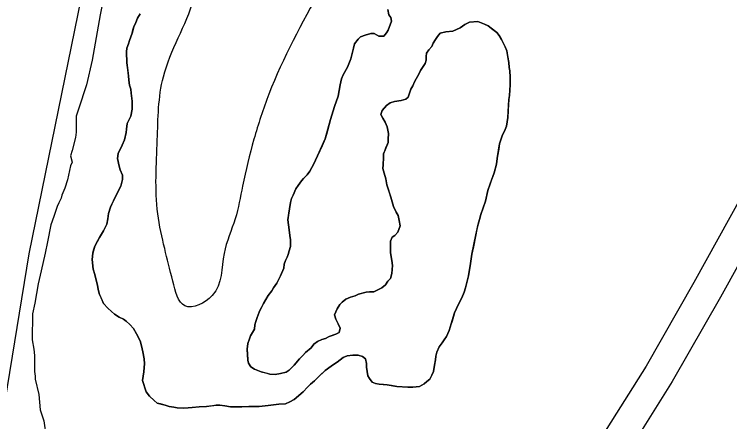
# Model space of a CAD drawing. Extents: x 3177185 to 3215018, y 812988 to 838321.
# Drawn here: x 3197637 to 3198343, y 826619 to 827021 of the extents above; entities that cross this region are included whole.
import ezdxf

# ---------------------------------------------------------------- set-up
doc = ezdxf.new("R2010")
doc.units = 0
for name, color, linetype in [('V-BORW-LINE', 7, 'Continuous'), ('V-LEVE-TOET', 7, 'Continuous'), ('V-ROAD-CNTR', 7, 'Continuous'), ('V-SITE-VEGE', 7, 'Continuous'), ('V-TOPO-SHOR', 7, 'Continuous')]:
    doc.layers.add(name, color=color, linetype=linetype)

msp = doc.modelspace()

# ---------------------------------------------------------------- linework, layer by layer
at = {"layer": 'V-BORW-LINE'}
msp.add_spline([(3197939.88, 827046.46), (3197971.39, 827085.93), (3198005.2, 827134.36), (3198044.9, 827167.84), (3198037.36, 827207.52), (3198044.66, 827230.27), (3198057.79, 827265.08), (3198034.83, 827260.24), (3197974.41, 827247.24), (3197943.81, 827236.37), (3197909.95, 827216.14), (3197890.93, 827202.55), (3197859.35, 827167.27), (3197826.99, 827099.66), (3197814.46, 827036.41), (3197784.38, 826959.64), (3197778.37, 826897.43), (3197778.88, 826824.46), (3197785.66, 826790.19), (3197793.68, 826758), (3197805.67, 826733.58), (3197832.59, 826743.83), (3197844.34, 826785.37), (3197855.25, 826819.62), (3197862.55, 826851.8), (3197873.75, 826897.92), (3197888.55, 826942.58), (3197939.88, 827046.46)], degree=3, dxfattribs=at)
at = {"layer": 'V-LEVE-TOET'}
msp.add_lwpolyline([(3197490.29, 825966.2), (3197510.85, 826010.19), (3197519.21, 826045.51), (3197531.44, 826103.38), (3197558.14, 826214.94), (3197594.66, 826435.56), (3197651.94, 826784.92), (3197729.34, 827163.78), (3197747.68, 827226.32), (3197764.15, 827264.27), (3197775.12, 827286.04), (3197778.87, 827293.48), (3197824.81, 827352.1)], dxfattribs=at)
at = {"layer": 'V-ROAD-CNTR'}
for points in [[(3198454.73, 826965.62), (3198439.85, 826932.53), (3198334.16, 826742.05), (3198286.53, 826658.85), (3198243.9, 826590.66), (3198215.19, 826542.43), (3198183.02, 826527.91), (3198160.66, 826532.89)], [(3198413.01, 826945.99), (3198308.02, 826756.78), (3198260.79, 826674.26), (3198218.29, 826606.28), (3198194.24, 826565.89), (3198179.78, 826559.36), (3198167.19, 826562.17)]]:
    msp.add_lwpolyline(points, dxfattribs=at)
at = {"layer": 'V-SITE-VEGE'}
for points in [[(3197725.1, 827035.83), (3197721.95, 827020.7), (3197714.02, 826976.06), (3197708.52, 826951.85), (3197700.75, 826927.66), (3197698.43, 826920.86), (3197698.3, 826904.95), (3197697.5, 826899.65), (3197694.37, 826886.8), (3197692.81, 826881.51), (3197694.28, 826875.43), (3197692.73, 826871.65), (3197689.6, 826858.04), (3197687.26, 826849.72), (3197684.17, 826842.93), (3197683.39, 826839.9), (3197681.08, 826835.37), (3197679.53, 826831.6), (3197676.42, 826821.77), (3197673.33, 826813.46), (3197670.16, 826796.81), (3197667.8, 826785.47), (3197663.87, 826768.07), (3197660.74, 826755.21), (3197657.56, 826736.29), (3197655.2, 826725.7), (3197655, 826699.94), (3197656.44, 826690.84), (3197657.15, 826684.77), (3197657.08, 826676.43), (3197657.02, 826668.85), (3197657.75, 826664.3), (3197657.72, 826661.27), (3197661.39, 826646.09), (3197662.78, 826630.92), (3197666.49, 826620.28), (3197668.64, 826604.35)], [(3197870.79, 826673.6), (3197868.53, 826677.04), (3197867.7, 826680.19), (3197867.21, 826691.04), (3197867.83, 826696.46), (3197869.29, 826701.01), (3197870.45, 826704.15), (3197874.22, 826710.68), (3197874.54, 826714.96), (3197875.7, 826718.09), (3197876.87, 826722.08), (3197879.49, 826728.91), (3197881.23, 826732.04), (3197883.26, 826736.02), (3197887.89, 826743.98), (3197891.35, 826748.52), (3197893.08, 826751.36), (3197896.26, 826755.9), (3197900.03, 826763.3), (3197903.23, 826770.7), (3197903.54, 826774.69), (3197905, 826778.39), (3197906.45, 826781.52), (3197907.61, 826784.36), (3197908.5, 826787.78), (3197909.96, 826792.05), (3197910.01, 826798.62), (3197909.18, 826802.91), (3197908.92, 826806.05), (3197907.84, 826813.48), (3197907.31, 826818.62), (3197908.82, 826829.46), (3197910.01, 826835.73), (3197910.89, 826839.44), (3197912.35, 826842.85), (3197915.25, 826849.11), (3197917.27, 826852.52), (3197920.73, 826857.06), (3197922.75, 826859.33), (3197926.2, 826862.73), (3197928.8, 826866.42), (3197932.85, 826873.81), (3197934.59, 826877.22), (3197936.62, 826881.49), (3197944.18, 826898.56), (3197949.18, 826917.36), (3197953.27, 826930.18), (3197957.06, 826940.43), (3197958.86, 826951.54), (3197960.05, 826957.53), (3197961.79, 826961.51), (3197966.13, 826969.19), (3197969.33, 826977.44), (3197970.8, 826982.57), (3197971.98, 826987.98), (3197973.16, 826992.26), (3197976.62, 826996.8), (3197978.92, 826999.06), (3197983.5, 827000.74), (3197989.23, 827002.41), (3197992.37, 827002.39), (3197997.2, 826999.78), (3198002.05, 826999.74), (3198004.65, 827002.86), (3198006.38, 827005.7), (3198009.59, 827014.53), (3198009.04, 827017.96), (3198006.78, 827020.83), (3198005.97, 827025.98)], [(3197761.56, 827021.58), (3197758.68, 827017.6), (3197757.22, 827013.33), (3197755.19, 827009.07), (3197753.42, 827002.52), (3197751.08, 826995.4), (3197749.92, 826991.98), (3197748.17, 826987.99), (3197747.86, 826984.29), (3197748.35, 826973.44), (3197749.96, 826960.58), (3197750.21, 826956.29), (3197751.03, 826951.43), (3197752.14, 826947.43), (3197752.68, 826943.43), (3197753.48, 826935.71), (3197753.44, 826930.86), (3197753.7, 826927.72), (3197752.22, 826920.88), (3197748.74, 826913.48), (3197747.84, 826908.07), (3197747.53, 826904.64), (3197746.05, 826897.52), (3197743.72, 826892.11), (3197739.66, 826883.86), (3197739.05, 826879.01), (3197740.71, 826871.29), (3197741.82, 826867.86), (3197744.07, 826862.7), (3197744.03, 826858.14), (3197742.55, 826851.58), (3197737.05, 826841.63), (3197733.57, 826833.95), (3197732.12, 826831.1), (3197730.07, 826824.84), (3197729.46, 826819.42), (3197728.56, 826814.29), (3197725.37, 826807.75), (3197721.33, 826801.21), (3197716.69, 826792.4), (3197714.64, 826785.57), (3197714.02, 826779.29), (3197715.09, 826769.86), (3197716.76, 826764.71), (3197717.59, 826760.42), (3197718.97, 826755.27), (3197720.35, 826748.41), (3197721.46, 826744.97), (3197725.39, 826735.81), (3197729.64, 826731.21), (3197733.04, 826728.04), (3197736.16, 826725.45), (3197740.7, 826722.56), (3197744.97, 826720.53), (3197747.81, 826718.51), (3197751.21, 826715.34), (3197754.89, 826711.32), (3197757.99, 826706.15), (3197761.36, 826698.99), (3197762.48, 826695.56), (3197763.3, 826691.27), (3197764.13, 826688.12), (3197765.51, 826681.26), (3197765.76, 826676.4), (3197765.12, 826668.41), (3197763.92, 826659.86), (3197767.54, 826648.7), (3197770.65, 826644.68)], [(3198118.21, 826996.28), (3198115.96, 827000.29), (3198113.41, 827003.17), (3198104.9, 827009.8), (3198101.2, 827011.54), (3198094.66, 827014.16), (3198086.66, 827013.36), (3198081.79, 827011.12), (3198077.48, 827008.01), (3198070.03, 827004.64), (3198063.18, 827003.84), (3198057.46, 827002.74), (3198054.86, 826999.33), (3198052.84, 826996.5), (3198050.81, 826992.8), (3198049.37, 826989.67), (3198046.48, 826986.27), (3198044.17, 826982.86), (3198043.86, 826979.72), (3198043.83, 826976.01), (3198042.67, 826972.88), (3198040.93, 826969.75), (3198038.33, 826965.78), (3198036.88, 826962.93), (3198032.25, 826954.69), (3198030.51, 826950.71), (3198028.48, 826947.3), (3198025.86, 826939.61), (3198023.55, 826937.63), (3198018.98, 826936.24), (3198012.4, 826935.15), (3198008.11, 826934.04), (3198004.66, 826931.21), (3198000.34, 826926.39), (3197998.89, 826922.4), (3198000.86, 826918.96), (3198003.4, 826914.95), (3198005.36, 826910.36), (3198006.45, 826903.79), (3198006.12, 826898.08), (3198006.1, 826894.94), (3198001.73, 826883.56), (3198001.7, 826880.13), (3198001.36, 826872.71), (3198001.05, 826869.29), (3198002.44, 826864.42), (3198003.82, 826858.99), (3198004.92, 826852.98), (3198008.82, 826840.96), (3198011.61, 826831.52), (3198014.13, 826826.08), (3198016.1, 826822.92), (3198017.21, 826817.78), (3198018.02, 826812.63), (3198015.69, 826806.37), (3198012.81, 826802.97), (3198010.23, 826801.27), (3198008.49, 826797.58), (3198008.46, 826793.58), (3198008.68, 826785.87), (3198009.77, 826778.44), (3198010.59, 826773.58), (3198009.96, 826765.59), (3198008.49, 826760.75), (3198005.9, 826757.91), (3198003.59, 826754.51), (3198000.14, 826751.39), (3197992.12, 826747.46), (3197987.83, 826747.49), (3197984.41, 826747.23), (3197976.97, 826745.01), (3197973.81, 826743.6), (3197968.95, 826742.21), (3197964.37, 826740.25), (3197960.92, 826737.14), (3197958.62, 826734.87), (3197956.02, 826730.61), (3197953.12, 826724.63), (3197954.51, 826720.34), (3197956.76, 826715.76), (3197958.72, 826711.46), (3197957.83, 826707.19), (3197954.68, 826705.78), (3197948.1, 826703.26), (3197944.37, 826701.58), (3197940.94, 826700.46), (3197936.36, 826698.5), (3197932.91, 826695.67), (3197930.31, 826692.27), (3197924.57, 826687.46), (3197921.98, 826684.62), (3197918.81, 826681.51), (3197913.34, 826674.98), (3197908.45, 826670.17), (3197905.58, 826668.19), (3197900.14, 826666.8), (3197894.71, 826665.99), (3197889.58, 826666.32), (3197880.74, 826668.67), (3197874.2, 826671.29), (3197870.79, 826673.6)], [(3197770.65, 826644.68), (3197775.19, 826640.36), (3197778.3, 826637.77), (3197786, 826635.71), (3197789.98, 826634.25), (3197794.83, 826633.64), (3197797.97, 826633.05), (3197804.53, 826632.71), (3197808.81, 826632.96), (3197812.81, 826633.5), (3197819.67, 826634.02), (3197826.81, 826634.25), (3197836.52, 826635.61), (3197839.95, 826635.58), (3197845.08, 826634.97), (3197850.79, 826634.07), (3197861.92, 826633.98), (3197874.77, 826634.46), (3197879.05, 826634.42), (3197887.91, 826635.21), (3197898.2, 826636.56), (3197905.05, 826637.08), (3197909.35, 826639.04), (3197913.36, 826641.3), (3197922.27, 826648.93), (3197926.59, 826653.47), (3197929.46, 826656.3), (3197933.49, 826659.7), (3197936.65, 826662.53), (3197944.13, 826669.89), (3197949.87, 826674.13), (3197955.9, 826678.08), (3197958.77, 826680.34), (3197961.93, 826682.6), (3197965.94, 826684.28), (3197971.37, 826685.1), (3197976.5, 826685.06), (3197981.06, 826683.59), (3197983.9, 826681.29), (3197984.72, 826676.72), (3197984.98, 826673), (3197986.34, 826664.71), (3197987.75, 826661.85), (3197990.57, 826658.4), (3197993.7, 826656.95), (3197997.41, 826656.35), (3198005.11, 826655.72), (3198014.81, 826654.22), (3198025.65, 826653.56), (3198030.5, 826653.53), (3198037.07, 826654.05), (3198041.66, 826656.58), (3198044.53, 826658.84), (3198047.4, 826661.39), (3198049.43, 826665.08), (3198050.89, 826668.79), (3198052.08, 826675.06), (3198052.98, 826680.47), (3198053.29, 826683.9), (3198054.18, 826687.89), (3198056.5, 826693.29), (3198059.67, 826697.26), (3198061.69, 826700.1), (3198063.72, 826703.51), (3198066.33, 826709.2), (3198071.89, 826726.86), (3198073.64, 826731.13), (3198077.12, 826737.95), (3198078.86, 826741.65), (3198081.18, 826747.06), (3198082.64, 826751.33), (3198085.59, 826763.3), (3198087.68, 826775.55), (3198088.89, 826784.68), (3198092.75, 826803.78), (3198095.12, 826814.32), (3198096.29, 826818.88), (3198097.76, 826823.72), (3198102.43, 826836.82), (3198104.79, 826847.36), (3198106.84, 826853.91), (3198109.47, 826861.32), (3198110.92, 826864.73), (3198113.27, 826873.28), (3198113.89, 826878.98), (3198116.28, 826893.52), (3198118.91, 826901.21), (3198121.81, 826907.47), (3198122.98, 826910.88), (3198123.87, 826915.16), (3198124.47, 826919.44), (3198125.47, 826937.13), (3198126.07, 826941.12), (3198126.72, 826951.68), (3198126.78, 826959.39), (3198126.25, 826965.38), (3198125.71, 826968.82), (3198125.46, 826973.67), (3198123.27, 826985.11), (3198121.59, 826989.12), (3198118.21, 826996.28)]]:
    msp.add_lwpolyline(points, dxfattribs=at)
at = {"layer": 'V-TOPO-SHOR'}
for points in [[(3198005.97, 827025.98), (3198006.78, 827020.83), (3198009.04, 827017.96), (3198009.59, 827014.53), (3198006.38, 827005.7), (3198004.65, 827002.86), (3198002.05, 826999.74), (3197997.2, 826999.78), (3197992.37, 827002.39), (3197989.23, 827002.41), (3197983.5, 827000.74), (3197978.92, 826999.06), (3197976.62, 826996.8), (3197973.16, 826992.26), (3197971.98, 826987.98), (3197970.8, 826982.57), (3197969.33, 826977.44), (3197966.13, 826969.19), (3197961.79, 826961.51), (3197960.05, 826957.53), (3197958.86, 826951.54), (3197957.06, 826940.43), (3197955.02, 826935.02), (3197953.27, 826930.18), (3197949.18, 826917.36), (3197946.24, 826906.25), (3197945.35, 826902.83), (3197944.18, 826898.56), (3197940.98, 826891.45), (3197936.62, 826881.49), (3197934.59, 826877.22), (3197932.85, 826873.81), (3197930.83, 826870.11), (3197928.8, 826866.42), (3197926.2, 826862.73), (3197922.75, 826859.33), (3197920.73, 826857.06), (3197917.27, 826852.52), (3197915.25, 826849.11), (3197912.35, 826842.85), (3197910.89, 826839.44), (3197910.01, 826835.73), (3197908.82, 826829.46), (3197907.91, 826823.19), (3197907.31, 826818.62), (3197907.84, 826813.48), (3197908.92, 826806.05), (3197909.18, 826802.91), (3197910.01, 826798.62), (3197909.96, 826792.05), (3197908.5, 826787.78), (3197907.61, 826784.36), (3197906.45, 826781.52), (3197905, 826778.39), (3197903.54, 826774.69), (3197903.23, 826770.7), (3197900.03, 826763.3), (3197896.26, 826755.9), (3197893.08, 826751.36), (3197891.35, 826748.52), (3197887.89, 826743.98), (3197883.26, 826736.02), (3197881.23, 826732.04), (3197879.49, 826728.91), (3197878.33, 826725.78), (3197876.87, 826722.08), (3197875.7, 826718.09), (3197874.53, 826714.96), (3197874.22, 826710.68), (3197870.45, 826704.15), (3197869.29, 826701.01), (3197867.82, 826696.46), (3197867.21, 826691.04), (3197867.46, 826686.18), (3197867.7, 826680.19), (3197868.53, 826677.04), (3197870.79, 826673.6), (3197874.2, 826671.29), (3197877.04, 826670.12), (3197880.74, 826668.67), (3197886.44, 826667.2), (3197889.58, 826666.32), (3197894.71, 826665.99), (3197900.14, 826666.8)], [(3197763.92, 826659.86), (3197765.12, 826668.41), (3197765.45, 826672.98), (3197765.76, 826676.4), (3197765.51, 826681.26), (3197764.13, 826688.12), (3197763.3, 826691.27), (3197762.48, 826695.56), (3197761.36, 826698.99), (3197757.99, 826706.15), (3197754.89, 826711.32), (3197751.21, 826715.34), (3197747.81, 826718.51), (3197744.97, 826720.53), (3197740.7, 826722.56), (3197736.16, 826725.45), (3197733.04, 826728.04), (3197729.64, 826731.21), (3197725.39, 826735.81), (3197723.15, 826740.96), (3197721.46, 826744.97), (3197720.35, 826748.41), (3197718.97, 826755.27), (3197717.59, 826760.42), (3197716.76, 826764.71), (3197715.09, 826769.86), (3197714.02, 826779.29), (3197714.64, 826785.57), (3197715.52, 826788.7), (3197716.69, 826792.4), (3197718.14, 826795.24), (3197721.33, 826801.21), (3197725.37, 826807.75), (3197727.11, 826811.45), (3197728.56, 826814.29), (3197729.46, 826819.42), (3197730.07, 826824.84), (3197732.12, 826831.1), (3197733.57, 826833.95), (3197735.02, 826837.08), (3197737.05, 826841.63), (3197738.79, 826844.76), (3197742.55, 826851.58), (3197744.03, 826858.14), (3197744.07, 826862.7), (3197741.82, 826867.86), (3197740.71, 826871.29), (3197739.05, 826879.01), (3197739.66, 826883.86), (3197741.69, 826888.13), (3197743.72, 826892.11), (3197746.05, 826897.52), (3197747.53, 826904.64), (3197747.84, 826908.07), (3197748.74, 826913.48), (3197752.22, 826920.88), (3197753.7, 826927.72), (3197753.44, 826930.86), (3197753.48, 826935.71), (3197752.68, 826943.43), (3197752.14, 826947.43), (3197751.03, 826951.43), (3197750.21, 826956.29), (3197749.96, 826960.58), (3197749.15, 826966.58), (3197748.35, 826973.44), (3197747.86, 826984.29), (3197748.17, 826987.99), (3197749.92, 826991.98), (3197751.08, 826995.4), (3197753.42, 827002.52), (3197754.31, 827005.93), (3197755.19, 827009.07), (3197757.22, 827013.33), (3197758.68, 827017.6), (3197761.56, 827021.58)], [(3197900.14, 826666.8), (3197905.58, 826668.19), (3197908.45, 826670.17), (3197913.34, 826674.98), (3197918.81, 826681.51), (3197921.98, 826684.62), (3197924.57, 826687.46), (3197930.31, 826692.27), (3197932.91, 826695.67), (3197936.36, 826698.5), (3197940.94, 826700.46), (3197944.37, 826701.58), (3197948.1, 826703.26), (3197950.96, 826704.38), (3197954.68, 826705.78), (3197957.83, 826707.18), (3197958.72, 826711.46), (3197956.76, 826715.76), (3197954.51, 826720.34), (3197953.12, 826724.63), (3197956.02, 826730.61), (3197958.62, 826734.87), (3197960.92, 826737.14), (3197964.37, 826740.25), (3197968.95, 826742.21), (3197973.81, 826743.6), (3197976.97, 826745.01), (3197984.41, 826747.23), (3197987.83, 826747.49), (3197992.12, 826747.46), (3198000.14, 826751.39), (3198003.59, 826754.51), (3198005.9, 826757.91), (3198008.49, 826760.75), (3198009.96, 826765.59), (3198010.59, 826773.58), (3198009.77, 826778.44), (3198008.68, 826785.87), (3198008.46, 826793.58), (3198008.49, 826797.58), (3198010.23, 826801.27), (3198012.81, 826802.97), (3198015.69, 826806.37), (3198018.02, 826812.63), (3198017.21, 826817.78), (3198016.1, 826822.92), (3198014.13, 826826.08), (3198011.61, 826831.52), (3198008.82, 826840.96), (3198007.15, 826846.12), (3198004.92, 826852.98), (3198003.82, 826858.99), (3198002.44, 826864.42), (3198001.05, 826869.29), (3198001.36, 826872.71), (3198001.7, 826880.13), (3198001.73, 826883.56), (3198002.89, 826886.69), (3198004.06, 826889.53), (3198006.1, 826894.94), (3198006.12, 826898.08), (3198006.45, 826903.79), (3198005.36, 826910.36), (3198003.4, 826914.95), (3198000.86, 826918.96), (3197998.89, 826922.4), (3198000.34, 826926.39), (3198004.66, 826931.21), (3198008.11, 826934.04), (3198012.4, 826935.15), (3198018.98, 826936.23), (3198023.55, 826937.63), (3198025.86, 826939.61), (3198028.48, 826947.3), (3198030.51, 826950.71), (3198032.25, 826954.69), (3198036.88, 826962.93), (3198038.33, 826965.78), (3198040.93, 826969.76), (3198042.67, 826972.88), (3198043.83, 826976.01), (3198043.86, 826979.72), (3198044.17, 826982.86), (3198046.48, 826986.27), (3198049.37, 826989.67), (3198050.81, 826992.8), (3198052.84, 826996.5), (3198054.86, 826999.34), (3198057.46, 827002.74), (3198063.18, 827003.84), (3198070.03, 827004.64), (3198073.19, 827006.05), (3198077.48, 827008.01), (3198081.79, 827011.12), (3198086.66, 827013.36), (3198094.66, 827014.16), (3198101.2, 827011.54), (3198104.9, 827009.8), (3198109.44, 827006.34), (3198113.41, 827003.17), (3198115.96, 827000.29)], [(3198115.96, 827000.29), (3198118.21, 826996.28), (3198121.59, 826989.12), (3198123.27, 826985.11), (3198124.09, 826980.53), (3198125.46, 826973.67), (3198125.71, 826968.82), (3198126.25, 826965.38), (3198126.78, 826959.39), (3198126.72, 826951.68), (3198126.07, 826941.12), (3198125.47, 826937.13), (3198125.14, 826932.28), (3198124.81, 826926.29), (3198124.47, 826919.44), (3198123.87, 826915.16), (3198122.98, 826910.88), (3198121.81, 826907.47), (3198118.91, 826901.21), (3198116.28, 826893.52), (3198115.38, 826888.1), (3198114.49, 826882.97), (3198113.89, 826878.98), (3198113.27, 826873.28), (3198110.92, 826864.73), (3198109.47, 826861.32), (3198108.3, 826857.9), (3198106.84, 826853.91), (3198104.79, 826847.36), (3198102.43, 826836.82), (3198097.76, 826823.72), (3198096.29, 826818.88), (3198095.12, 826814.32), (3198093.93, 826808.91), (3198092.75, 826803.78), (3198090.38, 826791.81), (3198088.89, 826784.68), (3198088.29, 826780.12), (3198087.68, 826775.55), (3198085.59, 826763.3), (3198082.64, 826751.33), (3198081.18, 826747.06), (3198078.86, 826741.65), (3198077.12, 826737.95), (3198073.64, 826731.13), (3198071.89, 826726.86), (3198070.72, 826723.16), (3198069.26, 826718.6), (3198068.09, 826714.9), (3198066.33, 826709.2), (3198063.72, 826703.51), (3198061.69, 826700.1), (3198059.67, 826697.26), (3198056.5, 826693.29), (3198054.18, 826687.89), (3198053.29, 826683.9), (3198052.98, 826680.47), (3198052.08, 826675.06), (3198050.89, 826668.79), (3198049.43, 826665.08), (3198047.41, 826661.39), (3198044.53, 826658.84), (3198041.66, 826656.58), (3198037.07, 826654.05), (3198030.5, 826653.53), (3198025.65, 826653.56), (3198019.94, 826653.89), (3198014.81, 826654.22), (3198009.39, 826655.11), (3198005.11, 826655.72), (3198001.69, 826656.03), (3197997.41, 826656.35), (3197993.7, 826656.95), (3197990.57, 826658.4), (3197987.75, 826661.85), (3197986.34, 826664.71), (3197984.98, 826673), (3197984.72, 826676.72), (3197983.9, 826681.29), (3197981.06, 826683.59), (3197976.5, 826685.06), (3197971.37, 826685.1), (3197965.94, 826684.28), (3197961.93, 826682.6), (3197958.77, 826680.34), (3197955.9, 826678.08), (3197952.45, 826675.82), (3197949.87, 826674.13), (3197944.13, 826669.89), (3197939.24, 826665.08), (3197936.65, 826662.53), (3197933.49, 826659.7), (3197929.46, 826656.3), (3197926.59, 826653.47), (3197922.27, 826648.93), (3197913.36, 826641.3), (3197909.35, 826639.04), (3197905.05, 826637.08), (3197898.2, 826636.56), (3197887.91, 826635.21), (3197879.05, 826634.42)], [(3197879.05, 826634.42), (3197874.77, 826634.46), (3197868.77, 826634.22), (3197861.92, 826633.98), (3197854.78, 826634.04), (3197850.79, 826634.07), (3197845.08, 826634.97), (3197839.95, 826635.58), (3197836.52, 826635.61), (3197832.81, 826635.07), (3197826.81, 826634.25), (3197819.67, 826634.02), (3197812.81, 826633.5), (3197808.81, 826632.96), (3197804.53, 826632.71), (3197797.97, 826633.05), (3197794.83, 826633.64), (3197789.98, 826634.25), (3197786, 826635.71), (3197781.44, 826636.89), (3197778.3, 826637.77), (3197775.19, 826640.36), (3197770.65, 826644.68), (3197767.54, 826648.7), (3197763.92, 826659.86)]]:
    msp.add_lwpolyline(points, dxfattribs=at)

doc.saveas('drawing.dxf')
